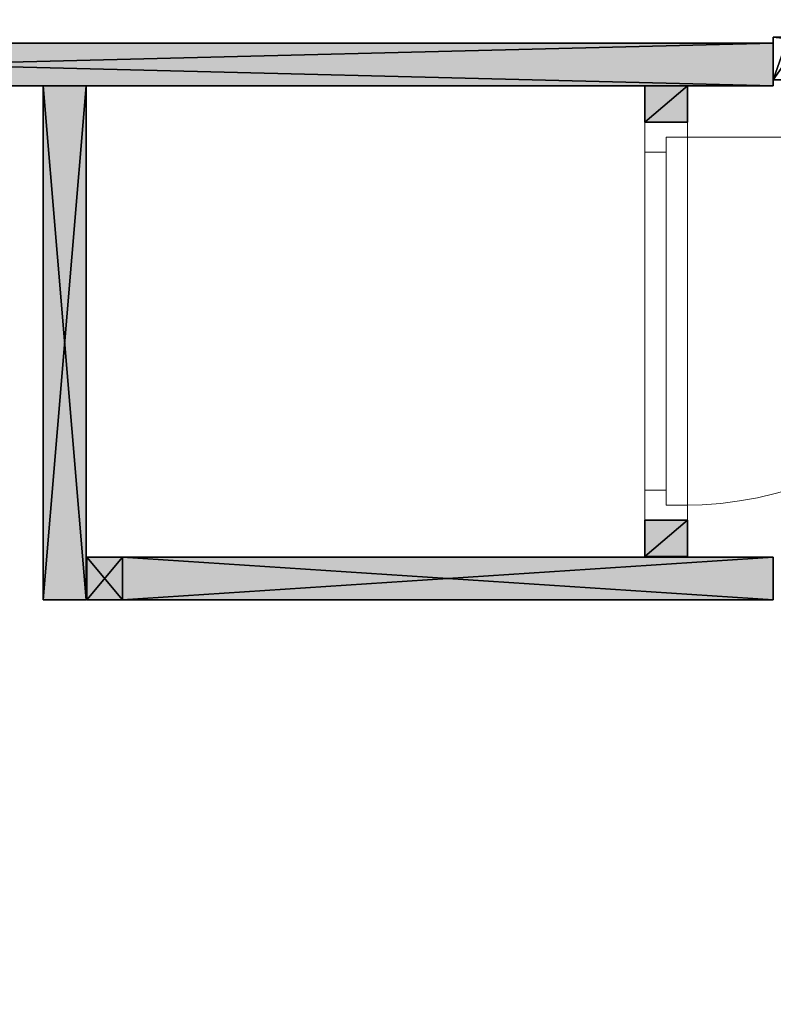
# Model space of a CAD drawing. Header units: inches. Extents: x 15 to 546804, y -66 to 267312.
# Tile 433 of 478: x 447160 to 448919, y 140662 to 142960. Entities that reach past the tile are written whole.
import ezdxf

# ---------------------------------------------------------------- set-up
doc = ezdxf.new("R2010")
doc.units = ezdxf.units.IN
doc.header["$MEASUREMENT"] = 0

msp = doc.modelspace()

# ---------------------------------------------------------------- hatches: boundary and pattern name
at = {"lineweight": 20}
h = msp.add_hatch(color=7, dxfattribs=at)
h.dxf.hatch_style = 1
h.paths.add_polyline_path([(445066.1, 142805.7), (448919.3, 142805.7), (448919.3, 142905.7), (445066.1, 142905.7)])
h = msp.add_hatch(color=7, dxfattribs=at)
h.dxf.hatch_style = 1
h.paths.add_polyline_path([(447215.1, 141605.7), (447315.1, 141605.7), (447315.1, 142805.7), (447215.1, 142805.7)])
h.paths.add_polyline_path([(447315.1, 141605.7), (448918.1, 141605.7), (448918.1, 141704.7), (447315.1, 141704.7)])
h = msp.add_hatch(color=7, dxfattribs=at)
h.dxf.hatch_style = 1
h.paths.add_polyline_path([(448618.4, 142720.7), (448719.3, 142720.7), (448719.3, 142805.7), (448618.4, 142805.7)])
h = msp.add_hatch(color=7, dxfattribs=at)
h.dxf.hatch_style = 1
h.paths.add_polyline_path([(448619.3, 141706.7), (448719.3, 141706.7), (448719.3, 141791.7), (448619.3, 141791.7)])

# ---------------------------------------------------------------- linework, layer by layer
at = {"color": 7}
for p, q in [((448919.3, 142905.7, 300), (444917.1, 142905.7, 300)), ((448919.3, 142905.7, 3000), (444917.1, 142905.7, 3000)), ((448954.3, 142919.7, 300), (448919.3, 142919.7, 300)), ((448919.3, 142919.7, 300), (448919.3, 142919.7, 2500)), ((448919.3, 142919.7, 2500), (449848.3, 142919.7, 2500)), ((448919.3, 142819.7, 300), (448919.3, 142919.7, 300)), ((448919.3, 142819.7, 2500), (448919.3, 142919.7, 2500)), ((448919.3, 142805.7, 300), (448919.3, 142905.7, 300)), ((448919.3, 142805.7, 3000), (448919.3, 142905.7, 3000)), ((448919.3, 142905.7, 300), (448919.3, 142905.7, 3000)), ((448989.3, 142819.7, 300), (448919.3, 142819.7, 300)), ((448919.3, 142819.7, 300), (448919.3, 142819.7, 2500)), ((448919.3, 142819.7, 2500), (449848.3, 142819.7, 2500)), ((444917.1, 142805.7, 300), (448919.3, 142805.7, 300)), ((444917.1, 142805.7, 3000), (448919.3, 142805.7, 3000)), ((447215.1, 142805.7, 300), (447215.1, 141605.7, 300)), ((447315.1, 142805.7, 300), (447215.1, 142805.7, 300)), ((447315.1, 142805.7, 3000), (447215.1, 142805.7, 3000)), ((447215.1, 142805.7, 3000), (447215.1, 141605.7, 3000)), ((447215.1, 142805.7, 300), (447215.1, 142805.7, 3000)), ((447315.1, 141605.7, 300), (447315.1, 142805.7, 300)), ((447315.1, 141605.7, 3000), (447315.1, 142805.7, 3000)), ((447315.1, 142805.7, 300), (447315.1, 142805.7, 3000)), ((448619.3, 142805.7, 300), (448619.3, 142720.7, 300)), ((448719.3, 142805.7, 300), (448619.3, 142805.7, 300)), ((448619.3, 142805.7, 3000), (448619.3, 142720.7, 3000)), ((448719.3, 142805.7, 3000), (448619.3, 142805.7, 3000)), ((448619.3, 142805.7, 300), (448619.3, 142805.7, 3000)), ((448719.3, 142720.7, 300), (448719.3, 142805.7, 300)), ((448719.3, 142720.7, 3000), (448719.3, 142805.7, 3000)), ((448719.3, 142805.7, 300), (448719.3, 142805.7, 3000)), ((448919.3, 142805.7, 300), (448919.3, 142805.7, 3000)), ((448619.3, 142720.7, 300), (448719.3, 142720.7, 300)), ((448619.3, 142720.7, 3000), (448719.3, 142720.7, 3000)), ((448619.3, 142720.7, 300), (448619.3, 142720.7, 3000)), ((448719.3, 142720.7, 300), (448719.3, 142720.7, 3000)), ((448619.3, 141791.7, 300), (448619.3, 141706.7, 300)), ((448719.3, 141791.7, 300), (448619.3, 141791.7, 300)), ((448619.3, 141791.7, 3000), (448619.3, 141706.7, 3000)), ((448719.3, 141791.7, 3000), (448619.3, 141791.7, 3000)), ((448619.3, 141791.7, 300), (448619.3, 141791.7, 3000)), ((448719.3, 141706.7, 300), (448719.3, 141791.7, 300)), ((448719.3, 141706.7, 3000), (448719.3, 141791.7, 3000)), ((448719.3, 141791.7, 300), (448719.3, 141791.7, 3000)), ((447317.1, 141705.7, 300), (447317.1, 141605.7, 300)), ((447317.1, 141705.7, 3000), (447317.1, 141605.7, 3000)), ((447317.1, 141705.7, 300), (447317.1, 141705.7, 3000)), ((447399.9, 141705.7, 300), (447317.1, 141705.7, 300)), ((447399.9, 141705.7, 3000), (447317.1, 141705.7, 3000)), ((448919.3, 141705.7, 300), (447399.9, 141705.7, 300)), ((447399.9, 141705.7, 300), (447399.9, 141605.7, 300)), ((448919.3, 141705.7, 3000), (447399.9, 141705.7, 3000)), ((447399.9, 141705.7, 3000), (447399.9, 141605.7, 3000)), ((447399.9, 141705.7, 300), (447399.9, 141705.7, 3000)), ((448619.3, 141706.7, 300), (448719.3, 141706.7, 300)), ((448619.3, 141706.7, 3000), (448719.3, 141706.7, 3000)), ((448619.3, 141706.7, 300), (448619.3, 141706.7, 3000)), ((448719.3, 141706.7, 300), (448719.3, 141706.7, 3000)), ((448919.3, 141605.7, 300), (448919.3, 141705.7, 300)), ((448919.3, 141605.7, 3000), (448919.3, 141705.7, 3000)), ((448919.3, 141705.7, 300), (448919.3, 141705.7, 3000)), ((447215.1, 141605.7, 300), (447315.1, 141605.7, 300)), ((447215.1, 141605.7, 3000), (447315.1, 141605.7, 3000)), ((447215.1, 141605.7, 300), (447215.1, 141605.7, 3000)), ((447315.1, 141605.7, 300), (447315.1, 141605.7, 3000)), ((447317.1, 141605.7, 300), (447317.1, 141605.7, 3000)), ((447399.9, 141605.7, 300), (447317.1, 141605.7, 300)), ((447399.9, 141605.7, 3000), (447317.1, 141605.7, 3000)), ((447399.9, 141605.7, 300), (448919.3, 141605.7, 300)), ((447399.9, 141605.7, 3000), (448919.3, 141605.7, 3000)), ((447399.9, 141605.7, 300), (447399.9, 141605.7, 3000)), ((448919.3, 141605.7, 300), (448919.3, 141605.7, 3000))]:
    msp.add_line(p, q, dxfattribs=at)
at = {"color": 7, "lineweight": 20}
for p, q in [((448919.3, 142905.7, 0), (445066.1, 142905.7, 0)), ((448919.3, 142805.7, 0), (448919.3, 142905.7, 0)), ((445066.1, 142805.7, 0), (448919.3, 142805.7, 0)), ((447315.1, 142805.7, 300), (447215.1, 142805.7, 300)), ((447215.1, 142805.7, 300), (447215.1, 141605.7, 300)), ((447315.1, 141605.7, 300), (447315.1, 142805.7, 300)), ((448719.3, 142805.7, 300), (448618.4, 142805.7, 300)), ((448618.4, 142805.7, 300), (448618.4, 142720.7, 300)), ((448719.3, 142720.7, 300), (448719.3, 142805.7, 300)), ((448618.4, 142720.7, 300), (448719.3, 142720.7, 300)), ((448619.3, 142720.7, 300), (448619.3, 142650.7, 300)), ((448619.3, 141791.7, 2500), (448619.3, 142720.7, 2500)), ((448619.3, 142720.7, 2500), (448619.3, 142720.7, 300)), ((448619.3, 142720.7, 300), (448719.3, 142720.7, 300)), ((448619.3, 142720.7, 2500), (448719.3, 142720.7, 2500)), ((448719.3, 142720.7, 300), (448719.3, 142685.7, 300)), ((448719.3, 141791.7, 2500), (448719.3, 142720.7, 2500)), ((448719.3, 142720.7, 2500), (448719.3, 142720.7, 300)), ((448669.3, 142685.7, 300), (448719.3, 142685.7, 300)), ((448669.3, 142685.7, 2465), (448669.3, 142685.7, 300)), ((448669.3, 142650.7, 300), (448669.3, 142685.7, 300)), ((448669.3, 142685.7, 2465), (448719.3, 142685.7, 2465)), ((448669.3, 142650.7, 2465), (448669.3, 142685.7, 2465)), ((448669.3, 142685.7, 300), (448669.3, 141826.7, 300)), ((448669.3, 142685.7, 2465), (448669.3, 142685.7, 300)), ((448669.3, 141826.7, 2465), (448669.3, 142685.7, 2465)), ((448669.3, 142685.7, 2465), (448709.3, 142685.7, 2465)), ((448669.3, 142685.7, 300), (448709.3, 142685.7, 300)), ((448669.3, 142685.7, 300), (448669.3, 142630.9, 370.8)), ((448669.3, 142630.9, 2359.2), (448669.3, 142685.7, 2430)), ((448709.3, 142685.7, 2465), (448709.3, 142685.7, 300)), ((448709.3, 142685.7, 300), (449568.3, 142685.7, 300)), ((448719.3, 142685.7, 2465), (448719.3, 142685.7, 300)), ((448719.3, 141826.7, 2465), (448719.3, 142685.7, 2465)), ((448619.3, 141861.7, 2430), (448619.3, 142650.7, 2430)), ((448619.3, 142650.7, 2430), (448619.3, 142650.7, 300)), ((448619.3, 142650.7, 300), (448669.3, 142650.7, 300)), ((448619.3, 142650.7, 2430), (448669.3, 142650.7, 2430)), ((448669.3, 142650.7, 2930), (448669.3, 141861.7, 2930)), ((448669.3, 141861.7, 2500), (448669.3, 142650.7, 2500)), ((448669.3, 142650.7, 2500), (448669.3, 142650.7, 2930)), ((448669.3, 142650.7, 2430), (448669.3, 142650.7, 300)), ((448669.3, 141861.7, 2430), (448669.3, 142650.7, 2430)), ((448669.3, 141861.7, 2465), (448669.3, 142650.7, 2465)), ((448669.3, 142650.7, 2430), (448669.3, 142650.7, 2465)), ((448669.3, 142521.4, 2217.6), (448669.3, 142576.2, 2288.4)), ((448669.3, 142576.2, 441.6), (448669.3, 142521.4, 512.4)), ((448669.3, 142411.9, 2076), (448669.3, 142466.6, 2146.8)), ((448669.3, 142466.6, 583.2), (448669.3, 142411.9, 654)), ((448669.3, 142302.3, 1934.5), (448669.3, 142357.1, 2005.2)), ((448669.3, 142357.1, 724.8), (448669.3, 142302.3, 795.5)), ((448669.3, 142192.8, 1792.9), (448669.3, 142247.5, 1863.7)), ((448669.3, 142247.5, 866.3), (448669.3, 142192.8, 937.1)), ((448669.3, 142083.2, 1651.3), (448669.3, 142138, 1722.1)), ((448669.3, 142138, 1007.9), (448669.3, 142083.2, 1078.7)), ((448669.3, 141973.7, 1509.7), (448669.3, 142028.4, 1580.5)), ((448669.3, 142028.4, 1149.5), (448669.3, 141973.7, 1220.3)), ((448669.3, 141864.1, 1368.1), (448669.3, 141918.9, 1438.9)), ((448669.3, 141918.9, 1291.1), (448669.3, 141864.1, 1361.9)), ((448619.3, 141861.7, 300), (448619.3, 141861.7, 2430)), ((448619.3, 141861.7, 300), (448619.3, 141791.7, 300)), ((448619.3, 141861.7, 2430), (448669.3, 141861.7, 2430)), ((448619.3, 141861.7, 300), (448669.3, 141861.7, 300)), ((448669.3, 141861.7, 2930), (448669.3, 141861.7, 2500)), ((448669.3, 141861.7, 300), (448669.3, 141861.7, 2430)), ((448669.3, 141861.7, 300), (448669.3, 141826.7, 300)), ((448669.3, 141861.7, 2465), (448669.3, 141826.7, 2465)), ((448669.3, 141861.7, 2430), (448669.3, 141861.7, 2465)), ((448669.3, 141826.7, 300), (448669.3, 141826.7, 2465)), ((448669.3, 141826.7, 300), (448719.3, 141826.7, 300)), ((448669.3, 141826.7, 2465), (448719.3, 141826.7, 2465)), ((448669.3, 141826.7, 300), (448669.3, 141826.7, 2465)), ((448669.3, 141826.7, 2465), (448709.3, 141826.7, 2465)), ((448669.3, 141826.7, 300), (448709.3, 141826.7, 300)), ((448709.3, 141826.7, 300), (448709.3, 141826.7, 2465)), ((448719.3, 141826.7, 300), (448719.3, 141791.7, 300)), ((448719.3, 141826.7, 300), (448719.3, 141826.7, 2465)), ((448619.3, 141791.7, 300), (448619.3, 141791.7, 2500)), ((448619.3, 141791.7, 300), (448719.3, 141791.7, 300)), ((448619.3, 141791.7, 2500), (448719.3, 141791.7, 2500)), ((448719.3, 141791.7, 300), (448619.3, 141791.7, 300)), ((448619.3, 141791.7, 300), (448619.3, 141706.7, 300)), ((448719.3, 141791.7, 300), (448719.3, 141791.7, 2500)), ((448719.3, 141706.7, 300), (448719.3, 141791.7, 300)), ((448918.1, 141704.7, 300), (447315.1, 141704.7, 300)), ((447315.1, 141704.7, 300), (447315.1, 141605.7, 300)), ((448619.3, 141706.7, 300), (448719.3, 141706.7, 300)), ((448918.1, 141605.7, 300), (448918.1, 141704.7, 300)), ((447215.1, 141605.7, 300), (447315.1, 141605.7, 300)), ((447315.1, 141605.7, 300), (448918.1, 141605.7, 300))]:
    msp.add_line(p, q, dxfattribs=at)
msp.add_ellipse((448709.3, 142685.7, 300), major_axis=(859.5, 0), ratio=0.999391, start_param=4.712389, end_param=6.283185, dxfattribs=at)
for points, invisible_edges in [([(450267.1, 156655.7, 300), (437267.1, 142255.7, 300), (437267.1, 156655.7, 300)], 1), ([(442517.1, 136807.1, 300), (450267.1, 156655.7, 300), (444817.1, 136807.1, 300)], 3), ([(444817.1, 136807.1, 300), (450267.1, 156655.7, 300), (444817.1, 136255.7, 300)], 3), ([(444817.1, 136255.7, 300), (450267.1, 156655.7, 300), (450171.3, 136255.7, 300)], 3), ([(448619.3, 142720.7, 300), (448619.3, 142720.7, 2500), (448719.3, 142720.7, 300)], 2), ([(448719.3, 142720.7, 2500), (448719.3, 142720.7, 300), (448619.3, 142720.7, 2500)], 2), ([(448619.3, 142720.7, 300), (448619.3, 142650.7, 300), (448619.3, 142720.7, 2500)], 2), ([(448619.3, 142650.7, 2430), (448619.3, 142720.7, 2500), (448619.3, 142650.7, 300)], 3), ([(448619.3, 141861.7, 2430), (448619.3, 142720.7, 2500), (448619.3, 142650.7, 2430)], 3), ([(448619.3, 142720.7, 2500), (448619.3, 141861.7, 2430), (448619.3, 141791.7, 2500)], 3), ([(448619.3, 141791.7, 2500), (448719.3, 141791.7, 2500), (448619.3, 142720.7, 2500)], 2), ([(448719.3, 142720.7, 2500), (448619.3, 142720.7, 2500), (448719.3, 141791.7, 2500)], 2), ([(448619.3, 142720.7, 300), (448669.3, 142685.7, 300), (448619.3, 142650.7, 300)], 3), ([(448719.3, 142720.7, 300), (448669.3, 142685.7, 300), (448619.3, 142720.7, 300)], 3), ([(448719.3, 142685.7, 300), (448669.3, 142685.7, 300), (448719.3, 142720.7, 300)], 2), ([(448719.3, 142685.7, 300), (448719.3, 142720.7, 300), (448719.3, 142685.7, 2465)], 2), ([(448719.3, 142720.7, 2500), (448719.3, 142685.7, 2465), (448719.3, 142720.7, 300)], 3), ([(448719.3, 141791.7, 2500), (448719.3, 142685.7, 2465), (448719.3, 142720.7, 2500)], 3), ([(448669.3, 142650.7, 300), (448619.3, 142650.7, 300), (448669.3, 142685.7, 300)], 2), ([(448669.3, 142685.7, 300), (448669.3, 142685.7, 2465), (448709.3, 142685.7, 300)], 2), ([(448709.3, 142685.7, 2465), (448709.3, 142685.7, 300), (448669.3, 142685.7, 2465)], 2), ([(448669.3, 142685.7, 300), (448669.3, 141826.7, 300), (448669.3, 142685.7, 2465)], 2), ([(448669.3, 141826.7, 2465), (448669.3, 142685.7, 2465), (448669.3, 141826.7, 300)], 2), ([(448669.3, 142650.7, 300), (448669.3, 142685.7, 300), (448669.3, 142650.7, 2430)], 2), ([(448669.3, 142685.7, 2465), (448669.3, 142650.7, 2430), (448669.3, 142685.7, 300)], 3), ([(448669.3, 142650.7, 2465), (448669.3, 142650.7, 2430), (448669.3, 142685.7, 2465)], 2), ([(448669.3, 142685.7, 300), (448719.3, 142685.7, 300), (448669.3, 142685.7, 2465)], 2), ([(448719.3, 142685.7, 2465), (448669.3, 142685.7, 2465), (448719.3, 142685.7, 300)], 2), ([(448719.3, 141826.7, 2465), (448669.3, 141826.7, 2465), (448719.3, 142685.7, 2465)], 2), ([(448669.3, 141861.7, 2465), (448719.3, 142685.7, 2465), (448669.3, 141826.7, 2465)], 3), ([(448669.3, 142650.7, 2465), (448719.3, 142685.7, 2465), (448669.3, 141861.7, 2465)], 3), ([(448669.3, 142685.7, 2465), (448719.3, 142685.7, 2465), (448669.3, 142650.7, 2465)], 2), ([(448719.3, 142685.7, 2465), (448719.3, 141791.7, 2500), (448719.3, 141826.7, 2465)], 3), ([(448619.3, 142650.7, 300), (448669.3, 142650.7, 300), (448619.3, 142650.7, 2430)], 2), ([(448669.3, 142650.7, 2430), (448619.3, 142650.7, 2430), (448669.3, 142650.7, 300)], 2), ([(448669.3, 141861.7, 2430), (448619.3, 141861.7, 2430), (448669.3, 142650.7, 2430)], 2), ([(448619.3, 142650.7, 2430), (448669.3, 142650.7, 2430), (448619.3, 141861.7, 2430)], 2), ([(448669.3, 141861.7, 2430), (448669.3, 142650.7, 2430), (448669.3, 141861.7, 2465)], 2), ([(448669.3, 142650.7, 2465), (448669.3, 141861.7, 2465), (448669.3, 142650.7, 2430)], 2), ([(448669.3, 142650.7, 2500), (448669.3, 141861.7, 2500), (448669.3, 142650.7, 2930)], 2), ([(448669.3, 141861.7, 2930), (448669.3, 142650.7, 2930), (448669.3, 141861.7, 2500)], 2), ([(448619.3, 141861.7, 300), (448619.3, 141861.7, 2430), (448669.3, 141861.7, 300)], 2), ([(448669.3, 141861.7, 2430), (448669.3, 141861.7, 300), (448619.3, 141861.7, 2430)], 2), ([(448619.3, 141861.7, 300), (448619.3, 141791.7, 300), (448619.3, 141861.7, 2430)], 2), ([(448619.3, 141791.7, 2500), (448619.3, 141861.7, 2430), (448619.3, 141791.7, 300)], 3), ([(448619.3, 141861.7, 300), (448669.3, 141826.7, 300), (448619.3, 141791.7, 300)], 3), ([(448669.3, 141861.7, 300), (448669.3, 141826.7, 300), (448619.3, 141861.7, 300)], 2), ([(448669.3, 141826.7, 300), (448669.3, 141861.7, 300), (448669.3, 141826.7, 2465)], 2), ([(448669.3, 141861.7, 2430), (448669.3, 141826.7, 2465), (448669.3, 141861.7, 300)], 3), ([(448669.3, 141861.7, 2465), (448669.3, 141826.7, 2465), (448669.3, 141861.7, 2430)], 2), ([(448719.3, 141791.7, 300), (448619.3, 141791.7, 300), (448719.3, 141826.7, 300)], 2), ([(448669.3, 141826.7, 300), (448719.3, 141826.7, 300), (448619.3, 141791.7, 300)], 14), ([(448669.3, 141826.7, 2465), (448669.3, 141826.7, 300), (448709.3, 141826.7, 2465)], 2), ([(448709.3, 141826.7, 300), (448709.3, 141826.7, 2465), (448669.3, 141826.7, 300)], 2), ([(448669.3, 141826.7, 300), (448669.3, 141826.7, 2465), (448719.3, 141826.7, 300)], 2), ([(448719.3, 141826.7, 2465), (448719.3, 141826.7, 300), (448669.3, 141826.7, 2465)], 2), ([(448719.3, 141791.7, 300), (448719.3, 141826.7, 300), (448719.3, 141791.7, 2500)], 2), ([(448719.3, 141826.7, 2465), (448719.3, 141791.7, 2500), (448719.3, 141826.7, 300)], 3), ([(448619.3, 141791.7, 300), (448719.3, 141791.7, 300), (448619.3, 141791.7, 2500)], 2), ([(448719.3, 141791.7, 2500), (448619.3, 141791.7, 2500), (448719.3, 141791.7, 300)], 2)]:
    msp.add_3dface(points, dxfattribs=dict(at, invisible_edges=invisible_edges))

# ---------------------------------------------------------------- meshes
at = {"color": 7}
mesh = msp.add_polyface(dxfattribs=at)
corners = [(444917.1, 142805.7, 300), (448919.3, 142905.7, 300), (448919.3, 142805.7, 300), (444917.1, 142905.7, 300)]
mesh.append_faces([[corners[k] for k in face] for face in [(0, 1, 2), (1, 0, 3)]], dxfattribs={"vtx0": -1, "color": 7})
mesh = msp.add_polyface(dxfattribs=at)
corners = [(444917.1, 142905.7, 3000), (448919.3, 142805.7, 3000), (448919.3, 142905.7, 3000), (444917.1, 142805.7, 3000)]
mesh.append_faces([[corners[k] for k in face] for face in [(0, 1, 2), (1, 0, 3)]], dxfattribs={"vtx0": -1, "color": 7})
mesh = msp.add_polyface(dxfattribs=at)
corners = [(444917.1, 142905.7, 3000), (448919.3, 142905.7, 300), (444917.1, 142905.7, 300), (448919.3, 142905.7, 3000)]
mesh.append_faces([[corners[k] for k in face] for face in [(0, 1, 2), (1, 0, 3)]], dxfattribs={"vtx0": -1, "color": 7})
mesh = msp.add_polyface(dxfattribs=at)
corners = [(448954.3, 142919.7, 300), (448919.3, 142819.7, 300), (448919.3, 142919.7, 300), (448954.3, 142869.7, 300), (448989.3, 142819.7, 300), (448989.3, 142869.7, 300)]
mesh.append_faces([[corners[k] for k in face] for face in [(0, 1, 2), (4, 3, 5)]], dxfattribs={"vtx0": -1, "color": 7})
mesh.append_faces([[corners[k] for k in face] for face in [(1, 3, 4)]], dxfattribs={"vtx0": -1, "vtx1": -1, "color": 7})
mesh.append_faces([[corners[k] for k in face] for face in [(1, 0, 3)]], dxfattribs={"vtx0": -1, "vtx2": -1, "color": 7})
mesh = msp.add_polyface(dxfattribs=at)
corners = [(449848.3, 142819.7, 2500), (448919.3, 142919.7, 2500), (448919.3, 142819.7, 2500), (449848.3, 142919.7, 2500)]
mesh.append_faces([[corners[k] for k in face] for face in [(0, 1, 2), (1, 0, 3)]], dxfattribs={"vtx0": -1, "color": 7})
mesh = msp.add_polyface(dxfattribs=at)
corners = [(448919.3, 142919.7, 2500), (448954.3, 142919.7, 300), (448919.3, 142919.7, 300), (448954.3, 142919.7, 2465), (449813.3, 142919.7, 2465), (449848.3, 142919.7, 300), (449813.3, 142919.7, 300), (449848.3, 142919.7, 2500)]
mesh.append_faces([[corners[k] for k in face] for face in [(0, 1, 2), (4, 5, 6)]], dxfattribs={"vtx0": -1, "color": 7})
mesh.append_faces([[corners[k] for k in face] for face in [(1, 0, 3), (3, 0, 4), (5, 4, 7), (7, 4, 0)]], dxfattribs={"vtx0": -1, "vtx1": -1, "color": 7})
mesh = msp.add_polyface(dxfattribs=at)
corners = [(448919.3, 142819.7, 2500), (448919.3, 142919.7, 300), (448919.3, 142819.7, 300), (448919.3, 142919.7, 2500)]
mesh.append_faces([[corners[k] for k in face] for face in [(0, 1, 2), (1, 0, 3)]], dxfattribs={"vtx0": -1, "color": 7})
mesh = msp.add_polyface(dxfattribs=at)
corners = [(448919.3, 142805.7, 3000), (448919.3, 142905.7, 300), (448919.3, 142905.7, 3000), (448919.3, 142805.7, 300)]
mesh.append_faces([[corners[k] for k in face] for face in [(0, 1, 2), (1, 0, 3)]], dxfattribs={"vtx0": -1, "color": 7})
mesh = msp.add_polyface(dxfattribs=at)
corners = [(449848.3, 142819.7, 2500), (449778.3, 142819.7, 300), (449848.3, 142819.7, 300), (449778.3, 142819.7, 2430), (448989.3, 142819.7, 2430), (448919.3, 142819.7, 300), (448989.3, 142819.7, 300), (448919.3, 142819.7, 2500)]
mesh.append_faces([[corners[k] for k in face] for face in [(0, 1, 2), (4, 5, 6)]], dxfattribs={"vtx0": -1, "color": 7})
mesh.append_faces([[corners[k] for k in face] for face in [(1, 0, 3), (3, 0, 4), (5, 4, 7), (7, 4, 0)]], dxfattribs={"vtx0": -1, "vtx1": -1, "color": 7})
mesh = msp.add_polyface(dxfattribs=at)
corners = [(448919.3, 142805.7, 300), (444917.1, 142805.7, 3000), (444917.1, 142805.7, 300), (448919.3, 142805.7, 3000)]
mesh.append_faces([[corners[k] for k in face] for face in [(0, 1, 2), (1, 0, 3)]], dxfattribs={"vtx0": -1, "color": 7})
mesh = msp.add_polyface(dxfattribs=at)
corners = [(447215.1, 142805.7, 300), (447315.1, 141605.7, 300), (447215.1, 141605.7, 300), (447315.1, 142805.7, 300)]
mesh.append_faces([[corners[k] for k in face] for face in [(0, 1, 2), (1, 0, 3)]], dxfattribs={"vtx0": -1, "color": 7})
mesh = msp.add_polyface(dxfattribs=at)
corners = [(447315.1, 142805.7, 3000), (447215.1, 141605.7, 3000), (447315.1, 141605.7, 3000), (447215.1, 142805.7, 3000)]
mesh.append_faces([[corners[k] for k in face] for face in [(0, 1, 2), (1, 0, 3)]], dxfattribs={"vtx0": -1, "color": 7})
mesh = msp.add_polyface(dxfattribs=at)
corners = [(447215.1, 142805.7, 300), (447315.1, 142805.7, 3000), (447315.1, 142805.7, 300), (447215.1, 142805.7, 3000)]
mesh.append_faces([[corners[k] for k in face] for face in [(0, 1, 2), (1, 0, 3)]], dxfattribs={"vtx0": -1, "color": 7})
mesh = msp.add_polyface(dxfattribs=at)
corners = [(447215.1, 141605.7, 300), (447215.1, 142805.7, 3000), (447215.1, 142805.7, 300), (447215.1, 141605.7, 3000)]
mesh.append_faces([[corners[k] for k in face] for face in [(0, 1, 2), (1, 0, 3)]], dxfattribs={"vtx0": -1, "color": 7})
mesh = msp.add_polyface(dxfattribs=at)
corners = [(447315.1, 142805.7, 3000), (447315.1, 141605.7, 300), (447315.1, 142805.7, 300), (447315.1, 141605.7, 3000)]
mesh.append_faces([[corners[k] for k in face] for face in [(0, 1, 2), (1, 0, 3)]], dxfattribs={"vtx0": -1, "color": 7})
mesh = msp.add_polyface(dxfattribs=at)
corners = [(448719.3, 142805.7, 300), (448619.3, 142720.7, 300), (448619.3, 142805.7, 300), (448719.3, 142720.7, 300)]
mesh.append_faces([[corners[k] for k in face] for face in [(0, 1, 2), (1, 0, 3)]], dxfattribs={"vtx0": -1, "color": 7})
mesh = msp.add_polyface(dxfattribs=at)
corners = [(448619.3, 142720.7, 3000), (448719.3, 142805.7, 3000), (448619.3, 142805.7, 3000), (448719.3, 142720.7, 3000)]
mesh.append_faces([[corners[k] for k in face] for face in [(0, 1, 2), (1, 0, 3)]], dxfattribs={"vtx0": -1, "color": 7})
mesh = msp.add_polyface(dxfattribs=at)
corners = [(448619.3, 142720.7, 300), (448619.3, 142805.7, 3000), (448619.3, 142805.7, 300), (448619.3, 142720.7, 3000)]
mesh.append_faces([[corners[k] for k in face] for face in [(0, 1, 2), (1, 0, 3)]], dxfattribs={"vtx0": -1, "color": 7})
mesh = msp.add_polyface(dxfattribs=at)
corners = [(448719.3, 142805.7, 3000), (448619.3, 142805.7, 300), (448619.3, 142805.7, 3000), (448719.3, 142805.7, 300)]
mesh.append_faces([[corners[k] for k in face] for face in [(0, 1, 2), (1, 0, 3)]], dxfattribs={"vtx0": -1, "color": 7})
mesh = msp.add_polyface(dxfattribs=at)
corners = [(448719.3, 142805.7, 3000), (448719.3, 142720.7, 300), (448719.3, 142805.7, 300), (448719.3, 142720.7, 3000)]
mesh.append_faces([[corners[k] for k in face] for face in [(0, 1, 2), (1, 0, 3)]], dxfattribs={"vtx0": -1, "color": 7})
mesh = msp.add_polyface(dxfattribs=at)
corners = [(448619.3, 142720.7, 300), (448719.3, 142720.7, 3000), (448619.3, 142720.7, 3000), (448719.3, 142720.7, 300)]
mesh.append_faces([[corners[k] for k in face] for face in [(0, 1, 2), (1, 0, 3)]], dxfattribs={"vtx0": -1, "color": 7})
mesh = msp.add_polyface(dxfattribs=at)
corners = [(448719.3, 141791.7, 300), (448619.3, 141706.7, 300), (448619.3, 141791.7, 300), (448719.3, 141706.7, 300)]
mesh.append_faces([[corners[k] for k in face] for face in [(0, 1, 2), (1, 0, 3)]], dxfattribs={"vtx0": -1, "color": 7})
mesh = msp.add_polyface(dxfattribs=at)
corners = [(448619.3, 141706.7, 3000), (448719.3, 141791.7, 3000), (448619.3, 141791.7, 3000), (448719.3, 141706.7, 3000)]
mesh.append_faces([[corners[k] for k in face] for face in [(0, 1, 2), (1, 0, 3)]], dxfattribs={"vtx0": -1, "color": 7})
mesh = msp.add_polyface(dxfattribs=at)
corners = [(448619.3, 141706.7, 300), (448619.3, 141791.7, 3000), (448619.3, 141791.7, 300), (448619.3, 141706.7, 3000)]
mesh.append_faces([[corners[k] for k in face] for face in [(0, 1, 2), (1, 0, 3)]], dxfattribs={"vtx0": -1, "color": 7})
mesh = msp.add_polyface(dxfattribs=at)
corners = [(448719.3, 141791.7, 3000), (448619.3, 141791.7, 300), (448619.3, 141791.7, 3000), (448719.3, 141791.7, 300)]
mesh.append_faces([[corners[k] for k in face] for face in [(0, 1, 2), (1, 0, 3)]], dxfattribs={"vtx0": -1, "color": 7})
mesh = msp.add_polyface(dxfattribs=at)
corners = [(448719.3, 141791.7, 3000), (448719.3, 141706.7, 300), (448719.3, 141791.7, 300), (448719.3, 141706.7, 3000)]
mesh.append_faces([[corners[k] for k in face] for face in [(0, 1, 2), (1, 0, 3)]], dxfattribs={"vtx0": -1, "color": 7})
mesh = msp.add_polyface(dxfattribs=at)
corners = [(447317.1, 141705.7, 300), (447317.1, 141605.7, 3000), (447317.1, 141705.7, 3000), (447317.1, 141605.7, 300)]
mesh.append_faces([[corners[k] for k in face] for face in [(0, 1, 2), (1, 0, 3)]], dxfattribs={"vtx0": -1, "color": 7})
mesh = msp.add_polyface(dxfattribs=at)
corners = [(447317.1, 141605.7, 300), (447399.9, 141705.7, 300), (447399.9, 141605.7, 300), (447317.1, 141705.7, 300)]
mesh.append_faces([[corners[k] for k in face] for face in [(0, 1, 2), (1, 0, 3)]], dxfattribs={"vtx0": -1, "color": 7})
mesh = msp.add_polyface(dxfattribs=at)
corners = [(447317.1, 141705.7, 3000), (447399.9, 141605.7, 3000), (447399.9, 141705.7, 3000), (447317.1, 141605.7, 3000)]
mesh.append_faces([[corners[k] for k in face] for face in [(0, 1, 2), (1, 0, 3)]], dxfattribs={"vtx0": -1, "color": 7})
mesh = msp.add_polyface(dxfattribs=at)
corners = [(447317.1, 141705.7, 3000), (447399.9, 141705.7, 300), (447317.1, 141705.7, 300), (447399.9, 141705.7, 3000)]
mesh.append_faces([[corners[k] for k in face] for face in [(0, 1, 2), (1, 0, 3)]], dxfattribs={"vtx0": -1, "color": 7})
mesh = msp.add_polyface(dxfattribs=at)
corners = [(447399.9, 141605.7, 300), (448919.3, 141705.7, 300), (448919.3, 141605.7, 300), (447399.9, 141705.7, 300)]
mesh.append_faces([[corners[k] for k in face] for face in [(0, 1, 2), (1, 0, 3)]], dxfattribs={"vtx0": -1, "color": 7})
mesh = msp.add_polyface(dxfattribs=at)
corners = [(447399.9, 141705.7, 3000), (448919.3, 141605.7, 3000), (448919.3, 141705.7, 3000), (447399.9, 141605.7, 3000)]
mesh.append_faces([[corners[k] for k in face] for face in [(0, 1, 2), (1, 0, 3)]], dxfattribs={"vtx0": -1, "color": 7})
mesh = msp.add_polyface(dxfattribs=at)
corners = [(447399.9, 141705.7, 3000), (448919.3, 141705.7, 300), (447399.9, 141705.7, 300), (448919.3, 141705.7, 3000)]
mesh.append_faces([[corners[k] for k in face] for face in [(0, 1, 2), (1, 0, 3)]], dxfattribs={"vtx0": -1, "color": 7})
mesh = msp.add_polyface(dxfattribs=at)
corners = [(447399.9, 141705.7, 300), (447399.9, 141605.7, 3000), (447399.9, 141705.7, 3000), (447399.9, 141605.7, 300)]
mesh.append_faces([[corners[k] for k in face] for face in [(0, 1, 2), (1, 0, 3)]], dxfattribs={"vtx0": -1, "color": 7})
mesh = msp.add_polyface(dxfattribs=at)
corners = [(448619.3, 141706.7, 300), (448719.3, 141706.7, 3000), (448619.3, 141706.7, 3000), (448719.3, 141706.7, 300)]
mesh.append_faces([[corners[k] for k in face] for face in [(0, 1, 2), (1, 0, 3)]], dxfattribs={"vtx0": -1, "color": 7})
mesh = msp.add_polyface(dxfattribs=at)
corners = [(448919.3, 141605.7, 3000), (448919.3, 141705.7, 300), (448919.3, 141705.7, 3000), (448919.3, 141605.7, 300)]
mesh.append_faces([[corners[k] for k in face] for face in [(0, 1, 2), (1, 0, 3)]], dxfattribs={"vtx0": -1, "color": 7})
mesh = msp.add_polyface(dxfattribs=at)
corners = [(447215.1, 141605.7, 3000), (447315.1, 141605.7, 300), (447315.1, 141605.7, 3000), (447215.1, 141605.7, 300)]
mesh.append_faces([[corners[k] for k in face] for face in [(0, 1, 2), (1, 0, 3)]], dxfattribs={"vtx0": -1, "color": 7})
mesh = msp.add_polyface(dxfattribs=at)
corners = [(447399.9, 141605.7, 300), (447317.1, 141605.7, 3000), (447317.1, 141605.7, 300), (447399.9, 141605.7, 3000)]
mesh.append_faces([[corners[k] for k in face] for face in [(0, 1, 2), (1, 0, 3)]], dxfattribs={"vtx0": -1, "color": 7})
mesh = msp.add_polyface(dxfattribs=at)
corners = [(448919.3, 141605.7, 300), (447399.9, 141605.7, 3000), (447399.9, 141605.7, 300), (448919.3, 141605.7, 3000)]
mesh.append_faces([[corners[k] for k in face] for face in [(0, 1, 2), (1, 0, 3)]], dxfattribs={"vtx0": -1, "color": 7})

doc.saveas('drawing.dxf')
